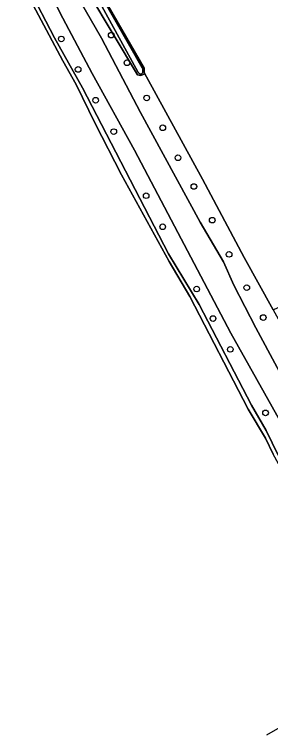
# Model space of a CAD drawing. Extents: x 162722 to 165104, y 384719 to 386284.
# Drawn here: x 163573.5 to 163617.9, y 385471.8 to 385595.7 of the extents above; entities that cross this region are included whole.
import ezdxf

# ---------------------------------------------------------------- set-up
doc = ezdxf.new("R2010")
doc.units = 0
for name, color, linetype in [('IMGEO_Boom', 7, 'Continuous'), ('IMGEO_Gemengd_bos', 7, 'Continuous'), ('IMGEO_Grasland_agrarisch', 7, 'Continuous'), ('IMGEO_Grasland_overig', 7, 'Continuous'), ('IMGEO_Hek', 7, 'Continuous'), ('IMGEO_Oever', 7, 'Continuous'), ('IMGEO_Voetpad_onverhard', 7, 'Continuous'), ('IMGEO_Waterloop', 7, 'Continuous')]:
    doc.layers.add(name, color=color, linetype=linetype)

msp = doc.modelspace()

# ---------------------------------------------------------------- linework, layer by layer
at = {"layer": 'IMGEO_Boom'}
for centre in [(163581.62, 385591.4), (163590.26, 385592.06), (163592.99, 385587.28), (163584.53, 385586.13), (163596.4, 385581.18), (163587.56, 385580.79), (163599.18, 385576.02), (163590.7, 385575.35), (163601.81, 385570.83), (163604.57, 385565.85), (163596.31, 385564.26), (163607.75, 385560.02), (163599.17, 385558.87), (163610.66, 385554.1), (163605.06, 385548.09), (163613.72, 385548.33), (163607.89, 385542.98), (163616.58, 385543.16), (163610.87, 385537.64), (163616.97, 385526.65)]:
    msp.add_circle(centre, 0.489, dxfattribs=at)
at = {"layer": 'IMGEO_Gemengd_bos'}
msp.add_lwpolyline([(163617.17, 385470.91), (163624.53, 385475.1), (163636.12, 385480.98), (163639.03, 385482.33), (163638.8, 385482.35), (163638.26, 385482.91), (163634.5, 385489.28), (163628.8, 385500), (163626.82, 385504), (163618.29, 385519.49), (163616.94, 385522.29), (163613.95, 385527.3), (163603.86, 385546.81), (163600.28, 385552.86), (163592.07, 385567.9), (163587.46, 385576.78), (163584.18, 385583.51), (163581.86, 385587.59), (163573.49, 385603.48)], dxfattribs=at)
at = {"layer": 'IMGEO_Grasland_agrarisch'}
msp.add_lwpolyline([(163589.71, 385597.17), (163595.95, 385586.36), (163595.97, 385585.62), (163596.38, 385584.87), (163606.09, 385567.11), (163613.27, 385553.56), (163618.27, 385544.5), (163754.05, 385608.34)], dxfattribs=at)
at = {"layer": 'IMGEO_Grasland_overig'}
for points in [[(163576, 385600.19), (163580.45, 385591.58), (163585.28, 385582.94), (163600.2, 385554.18), (163605.49, 385545.4), (163614.56, 385528), (163617.1, 385523.57), (163619.13, 385519.34)], [(163621.32, 385522.04), (163610.98, 385540.45), (163594.3, 385572.12), (163586.99, 385585.44), (163581.9, 385595.01), (163580.01, 385598.84)], [(163584.01, 385599.52), (163588.59, 385591.53), (163595.34, 385578.65), (163605.68, 385559.68), (163609.7, 385552.83), (163611.5, 385548.78), (163615.32, 385541.39), (163627.18, 385519.26)], [(163618.27, 385544.5), (163613.27, 385553.56), (163606.09, 385567.11), (163596.38, 385584.87), (163595.97, 385585.62), (163595.97, 385585.29), (163595.36, 385585.07), (163594.83, 385585.2), (163586.36, 385599.36)]]:
    msp.add_lwpolyline(points, dxfattribs=at)
at = {"layer": 'IMGEO_Hek'}
msp.add_lwpolyline([(163595.97, 385585.62), (163596.38, 385584.87), (163606.09, 385567.11), (163613.27, 385553.56), (163618.27, 385544.5), (163621.16, 385539.27)], dxfattribs=at)
at = {"layer": 'IMGEO_Oever'}
for points in [[(163584, 385606.82), (163595.59, 385586.38), (163595.68, 385586.27)], [(163595.07, 385585.48), (163594.98, 385585.57), (163594.94, 385585.61), (163594.85, 385585.71), (163586.75, 385600.63)], [(163586.36, 385599.36), (163594.83, 385585.2), (163595.36, 385585.07), (163595.97, 385585.29), (163595.97, 385585.62), (163595.95, 385586.36), (163589.71, 385597.17)], [(163595.73, 385586.06), (163595.71, 385585.81), (163595.71, 385585.68)]]:
    msp.add_lwpolyline(points, dxfattribs=at)
for centre, radius, start, end in [((163595.36, 385585.79), 0.429, 227.4402, 253.292), ((163595.36, 385585.78), 0.418, 253.8268, 312.0567), ((163595.38, 385585.67), 0.327, 322.0573, 0.568), ((163595.36, 385586.07), 0.375, 357.903, 31.2042)]:
    msp.add_arc(centre, radius, start, end, dxfattribs=at)
at = {"layer": 'IMGEO_Voetpad_onverhard'}
for points in [[(163580.01, 385598.84), (163581.9, 385595.01), (163586.99, 385585.44), (163594.3, 385572.12), (163610.98, 385540.45), (163621.32, 385522.04)], [(163605.68, 385559.68), (163595.34, 385578.65), (163588.59, 385591.53), (163584.01, 385599.52)], [(163627.18, 385519.26), (163615.32, 385541.39), (163611.5, 385548.78), (163609.7, 385552.83), (163605.68, 385559.68)]]:
    msp.add_lwpolyline(points, dxfattribs=at)
at = {"layer": 'IMGEO_Waterloop'}
for points in [[(163595.68, 385586.27), (163595.59, 385586.38), (163584, 385606.82)], [(163573.49, 385603.48), (163581.86, 385587.59), (163584.18, 385583.51), (163587.46, 385576.78), (163592.07, 385567.9), (163600.28, 385552.86), (163603.86, 385546.81), (163613.95, 385527.3), (163616.94, 385522.29), (163618.29, 385519.49)], [(163619.13, 385519.34), (163617.1, 385523.57), (163614.56, 385528), (163605.49, 385545.4), (163600.2, 385554.18), (163585.28, 385582.94), (163580.45, 385591.58), (163576, 385600.19)], [(163586.75, 385600.63), (163594.85, 385585.71), (163594.94, 385585.61), (163594.98, 385585.57), (163595.07, 385585.48)], [(163595.71, 385585.68), (163595.71, 385585.81), (163595.73, 385586.06)]]:
    msp.add_lwpolyline(points, dxfattribs=at)
for centre, radius, start, end in [((163595.36, 385585.79), 0.429, 227.4402, 253.292), ((163595.36, 385585.78), 0.418, 253.8268, 312.0567), ((163595.38, 385585.67), 0.327, 322.0573, 0.568), ((163595.36, 385586.07), 0.375, 357.903, 31.2042)]:
    msp.add_arc(centre, radius, start, end, dxfattribs=at)

doc.saveas('drawing.dxf')
